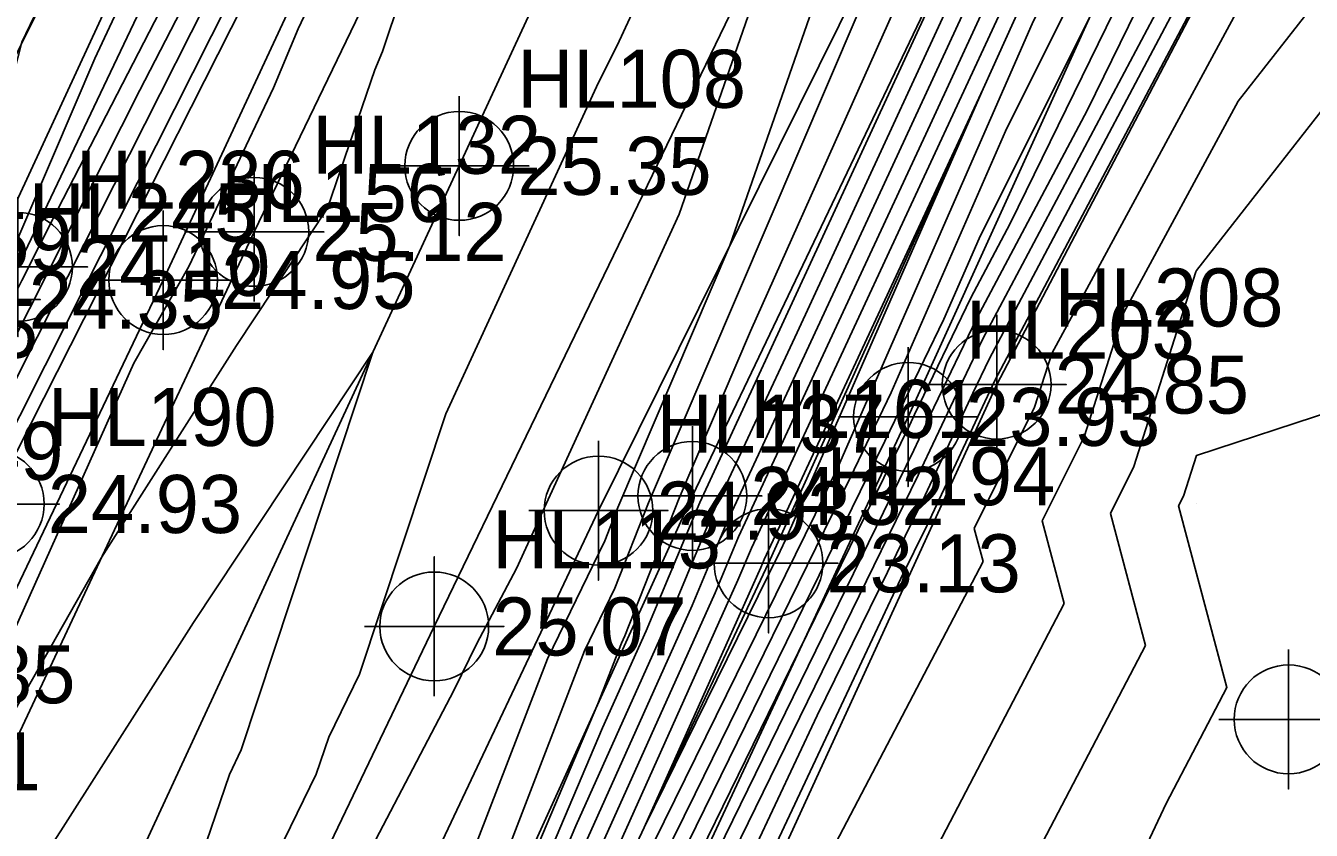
# Model space of a CAD drawing. Extents: x 2531902 to 2533249, y 715219 to 716099.
# Drawn here: x 2532719.6 to 2532774.9, y 715325.9 to 715360.6 of the extents above; entities that cross this region are included whole.
import ezdxf

# ---------------------------------------------------------------- set-up
doc = ezdxf.new("R2010")
doc.units = 0
for name, color, linetype in [('DTM Contours Major', 7, 'Continuous'), ('DTM Contours Minor', 7, 'Continuous'), ('Exist DTM Breakline', 7, 'Continuous'), ('Exist DTM Breakline Cogo Elevation', 7, 'Continuous'), ('Exist DTM Breakline Cogo Number', 7, 'Continuous'), ('Exist DTM Breakline Cogo Point CELL', 7, 'Continuous'), ('Exist DTM Crownline', 7, 'Continuous'), ('Exist DTM Crownline Cogo Elevation', 7, 'Continuous'), ('Exist DTM Crownline Cogo Number', 7, 'Continuous'), ('Exist DTM Crownline Cogo Point CELL', 7, 'Continuous'), ('Exist DTM Drainline', 7, 'Continuous'), ('Exist DTM Drainline Cogo Elevation', 7, 'Continuous'), ('Exist DTM Drainline Cogo Number', 7, 'Continuous'), ('Exist DTM Drainline Cogo Point CELL', 7, 'Continuous'), ('Exist DTM QL2 LIDAR Elevation Point', 7, 'Continuous'), ('Exist DTM Regular Point CELL', 7, 'Continuous'), ('Exist Roads Soil', 7, 'Continuous'), ('Exist Roads Soil Cogo Elevation', 7, 'Continuous'), ('Exist Roads Soil Cogo Number', 7, 'Continuous'), ('Exist Roads Soil Cogo Point CELL', 7, 'Continuous')]:
    doc.layers.add(name, color=color, linetype=linetype)

msp = doc.modelspace()

# ---------------------------------------------------------------- linework, layer by layer
at = {"layer": 'DTM Contours Major'}
for points in [[(2532752.573, 715404.819), (2532748.857, 715397.349), (2532747.374, 715394.718), (2532743.874, 715387.645), (2532740.383, 715379.669), (2532731.304, 715360.451), (2532730.239, 715357.914), (2532726.595, 715350.22), (2532724.236, 715346.063), (2532714.003, 715323.254), (2532713.203, 715321.69), (2532711.508, 715317.934), (2532709.974, 715314.389)], [(2532784.258, 715394.969), (2532782.694, 715391.885), (2532776.922, 715382.278), (2532774.619, 715377.661), (2532773.341, 715375.26), (2532761.973, 715352.067), (2532760.279, 715348.874), (2532757.863, 715343.85), (2532757.643, 715343.381), (2532752.865, 715333.623), (2532745.694, 715318.994), (2532744.118, 715315.793), (2532740.942, 715309.32), (2532739.696, 715306.548), (2532739.305, 715305.688)], [(2532721.542, 715295.972), (2532722.705, 715300.985), (2532724.186, 715304.556), (2532732.882, 715322.172), (2532738.009, 715331.963), (2532739.01, 715333.981), (2532740.707, 715337.215), (2532747.713, 715352.47), (2532751.156, 715362.344), (2532754.306, 715368.98), (2532754.608, 715369.791), (2532762.919, 715386.799)], [(2532808.94, 715361.131), (2532800.576, 715370), (2532800, 715370.662), (2532792.392, 715380), (2532791.622, 715381.163), (2532790, 715381.865), (2532787.88, 715380.023), (2532779.852, 715375.964), (2532777.176, 715371.03), (2532776.615, 715368.492), (2532773.597, 715364.627), (2532763.772, 715346.479), (2532763.031, 715344.16), (2532760.43, 715338.945), (2532760.811, 715337.514), (2532753.197, 715322.961)], [(2532762.808, 715369.027), (2532761.854, 715366.962), (2532761.802, 715366.851), (2532752.8, 715347.383), (2532749.163, 715339.567), (2532747.285, 715335.075), (2532743.27, 715326.138), (2532735.91, 715308.782), (2532732.477, 715301.652), (2532727.205, 715292.678)]]:
    msp.add_lwpolyline(points, dxfattribs=at)
at = {"layer": 'DTM Contours Minor'}
for points in [[(2532723.557, 715294.878), (2532726.891, 715299.867), (2532729.677, 715306.221), (2532737.819, 715322.347), (2532742.046, 715333.324), (2532744.516, 715338.415), (2532745.079, 715339.838), (2532749.901, 715351.121), (2532754.614, 715364.633), (2532756.065, 715367.689), (2532757.623, 715371.878), (2532763.693, 715384.299), (2532771.962, 715397.885), (2532773.177, 715400.123), (2532774.028, 715401.974), (2532777.821, 715409.483), (2532778.485, 715410.931), (2532782.68, 715419.512), (2532780.801, 715417.567), (2532785.925, 715433.964)], [(2532792.419, 715434.376), (2532780.683, 715409.789), (2532780.393, 715409.17), (2532777.239, 715402.266), (2532777.103, 715401.963), (2532771.315, 715389.301), (2532765.104, 715375.785), (2532764.567, 715374.796), (2532761.933, 715368.859), (2532761.254, 715367.389), (2532761.252, 715367.386), (2532749.935, 715342.911), (2532748.607, 715340.058), (2532746.295, 715334.529), (2532744.423, 715330.362), (2532734.999, 715308.137), (2532732.649, 715303.257), (2532726.041, 715292.008)], [(2532792.566, 715431.784), (2532785.335, 715416.636), (2532781.539, 715408.52), (2532779.6, 715404.276), (2532776.906, 715398.283), (2532769.261, 715381.558), (2532764.544, 715371.057), (2532762.454, 715366.535), (2532762.352, 715366.316), (2532755.665, 715351.854), (2532749.719, 715339.075), (2532748.274, 715335.621), (2532742.116, 715321.914), (2532736.821, 715309.426), (2532732.305, 715300.048), (2532728.37, 715293.348)], [(2532796.804, 715431.854), (2532790.425, 715417.431), (2532786.496, 715409.08), (2532783.382, 715402.448), (2532776.194, 715388.334), (2532774.837, 715385.669), (2532767.411, 715369.693), (2532767.283, 715369.392), (2532762.925, 715360.664), (2532754.586, 715341.641), (2532753.572, 715339.542), (2532749.764, 715331.774), (2532739.943, 715311.826), (2532739.44, 715310.8), (2532733.69, 715298.011), (2532731.789, 715293.829)], [(2532749.608, 715431.425), (2532741.064, 715408.893), (2532740.98, 715408.654), (2532740.048, 715406.484), (2532739.613, 715405.213), (2532728.931, 715380.381), (2532728.407, 715379.139), (2532727.57, 715377.356), (2532722.011, 715365.449), (2532721.876, 715365.04), (2532719.41, 715359.879), (2532716.556, 715348.815), (2532715.589, 715346.812), (2532715.359, 715346.327), (2532704.747, 715322.677), (2532704.166, 715321.46), (2532696.617, 715308.576)], [(2532762.012, 715431.348), (2532757.509, 715419.145), (2532748.053, 715399.94), (2532746.492, 715396.349), (2532743.245, 715389.731), (2532736.81, 715378.57), (2532734.18, 715373.149), (2532733.914, 715372.632), (2532731.549, 715368.05), (2532720.404, 715345.96), (2532718.22, 715341.63), (2532716.895, 715338.548), (2532706.453, 715315.748), (2532704.068, 715311.44), (2532702.152, 715307.307)], [(2532724.211, 715293.077), (2532731.809, 715304.45), (2532732.994, 715306.466), (2532733.178, 715306.849), (2532734.65, 715310.32), (2532743.638, 715333.666), (2532744.946, 715336.363), (2532746.402, 715340.045), (2532756.703, 715364.143), (2532757.82, 715366.643), (2532758.879, 715369.236), (2532760.638, 715373.964), (2532762.021, 715376.794), (2532763.905, 715379.889), (2532770.486, 715392.01), (2532775.094, 715402.038), (2532777.577, 715406.952), (2532779.125, 715410.329), (2532788.914, 715430.353)], [(2532759.532, 715429.002), (2532752.591, 715413.72), (2532751.055, 715409.557), (2532748.727, 715404.829), (2532744.713, 715395.593), (2532743.231, 715392.572), (2532740.293, 715387.477), (2532734.157, 715374.828), (2532733.535, 715373.622), (2532728.017, 715362.929), (2532720.07, 715347.178), (2532718.513, 715344.091), (2532715.194, 715336.373), (2532707.109, 715318.72), (2532702.462, 715310.325), (2532701.224, 715307.655)], [(2532724.877, 715291.338), (2532732.822, 715304.862), (2532734.089, 715307.493), (2532744.221, 715331.387), (2532745.23, 715334.008), (2532745.377, 715334.311), (2532747.726, 715340.252), (2532750.798, 715347.439), (2532759.553, 715367.028), (2532761.405, 715371.56), (2532762.785, 715374.669), (2532767.795, 715383.897), (2532776.16, 715402.102), (2532777.332, 715404.421), (2532779.765, 715409.727), (2532788.075, 715426.725)], [(2532756.308, 715424.132), (2532748.851, 715407.715), (2532748.475, 715406.882), (2532743.432, 715395.784), (2532742.74, 715394.247), (2532734.134, 715376.506), (2532733.156, 715374.611), (2532724.484, 715357.809), (2532719.736, 715348.396), (2532718.805, 715346.551), (2532713.494, 715334.198), (2532707.766, 715321.692), (2532700.855, 715309.209), (2532700.296, 715308.002)], [(2532789.987, 715423.483), (2532782.684, 715407.869), (2532781.96, 715406.286), (2532776.709, 715394.602), (2532774.027, 715388.735), (2532764.293, 715367.062), (2532763.654, 715365.681), (2532763.451, 715365.246), (2532761.394, 715360.797), (2532750.83, 715338.093), (2532750.253, 715336.714), (2532739.809, 715313.466), (2532738.642, 715310.715), (2532731.961, 715296.838), (2532730.698, 715294.689)], [(2532787.661, 715420.059), (2532782.111, 715408.194), (2532780.78, 715405.281), (2532776.807, 715396.442), (2532771.644, 715385.146), (2532764.419, 715369.059), (2532763.054, 715366.108), (2532762.902, 715365.781), (2532758.53, 715356.325), (2532750.274, 715338.584), (2532749.264, 715336.167), (2532740.962, 715317.69), (2532737.732, 715310.071), (2532732.133, 715298.443), (2532729.534, 715294.018)], [(2532832.542, 715402.848), (2532830, 715405.801), (2532825.502, 715410), (2532820, 715414.728), (2532817.155, 715416.231), (2532810.261, 715419.406), (2532810, 715419.6), (2532800.166, 715416.183), (2532799.919, 715416.224), (2532799.826, 715416.195), (2532788.816, 715409.933), (2532784.437, 715401.301), (2532775.816, 715384.374), (2532773.203, 715379.243), (2532771.081, 715374.679), (2532771.044, 715374.593), (2532761.783, 715356.042), (2532756.855, 715344.799), (2532755.079, 715341.123), (2532748.408, 715327.514), (2532741.335, 715313.148), (2532739.941, 715310.307), (2532735.692, 715300.857), (2532731.779, 715292.249)], [(2532776.208, 715382.825), (2532773.325, 715377.044), (2532772.846, 715376.143), (2532765.42, 715360.994), (2532760.641, 715351.421), (2532759.123, 715347.958), (2532756.585, 715342.704), (2532747.051, 715323.254), (2532742.726, 715314.471), (2532740.442, 715309.813), (2532737.694, 715303.702), (2532731.769, 715290.669)], [(2532778.5, 715379.515), (2532774.826, 715372.611), (2532771.921, 715366.683), (2532761.071, 715346.226), (2532760.366, 715344.761), (2532758.209, 715340.156), (2532753.668, 715330.883), (2532745.524, 715313.574), (2532743.92, 715310.329), (2532737.32, 715296.361), (2532732.95, 715286.752)], [(2532777.207, 715378.897), (2532774.331, 715373.494), (2532768.605, 715361.811), (2532760.807, 715347.109), (2532759.532, 715344.457), (2532758.02, 715341.231), (2532750.062, 715324.977), (2532745.274, 715314.801), (2532742.739, 715309.675), (2532739.181, 715302.144), (2532732.376, 715287.182)], [(2532731.334, 715377.954), (2532722.545, 715359.181), (2532718.864, 715350.556), (2532718.436, 715349.649), (2532714.516, 715341.985), (2532706.517, 715324.827), (2532700.602, 715310.538), (2532708.422, 715324.663), (2532711.793, 715332.023), (2532719.097, 715349.012), (2532719.401, 715349.614), (2532720.952, 715352.688), (2532732.777, 715375.601)], [(2532775.913, 715378.279), (2532773.836, 715374.377), (2532765.289, 715356.939), (2532760.543, 715347.991), (2532758.697, 715344.154), (2532757.832, 715342.306), (2532746.455, 715319.071), (2532745.023, 715316.028), (2532741.559, 715309.021), (2532741.042, 715307.927), (2532731.802, 715287.612)], [(2532738.995, 715371.564), (2532734.935, 715359.474), (2532734.612, 715358.696), (2532732.579, 715352.729), (2532728.658, 715346.822), (2532722.833, 715337.687), (2532718.767, 715330.522), (2532715.929, 715324.195), (2532714.044, 715320.512), (2532713.464, 715319.227), (2532707.019, 715304.335), (2532706.608, 715303.399)], [(2532775.237, 715371.555), (2532761.335, 715345.343), (2532761.201, 715345.065), (2532758.397, 715339.081), (2532757.275, 715336.789), (2532745.775, 715312.347), (2532745.101, 715310.983), (2532735.459, 715290.578), (2532733.524, 715286.322)], [(2532777.934, 715365.183), (2532771.804, 715357.335), (2532766.877, 715348.234), (2532765.167, 715342.885), (2532763.363, 715339.268), (2532764.311, 715335.708), (2532754.809, 715317.544), (2532750.233, 715307.833), (2532741.673, 715290.113), (2532738.66, 715284.646)], [(2532717.773, 715296.934), (2532717.244, 715301.9), (2532722.459, 715308.627), (2532732.089, 715328.358), (2532732.631, 715329.954), (2532733.957, 715332.666), (2532737.667, 715343.874), (2532744.252, 715358.15), (2532745.048, 715359.74), (2532746.77, 715363.471)], [(2532779.253, 715361.875), (2532770.011, 715350.043), (2532769.982, 715349.99), (2532767.303, 715341.61), (2532766.297, 715339.592), (2532767.811, 715333.901), (2532761.752, 715322.319), (2532753.587, 715304.991), (2532748.057, 715293.544), (2532742.543, 715283.539)], [(2532760.819, 715357.874), (2532751.386, 715337.602), (2532751.242, 715337.26), (2532746.215, 715326.069), (2532751.121, 715336.034), (2532752.066, 715337.962), (2532752.318, 715338.482), (2532760.819, 715357.874)], [(2532762.571, 715276.162), (2532766.204, 715289.92), (2532769.059, 715298.98), (2532779.016, 715321.787), (2532790.292, 715326.862), (2532791.528, 715329.503), (2532792.069, 715330), (2532791.915, 715331.915), (2532790, 715338.048), (2532789.258, 715340), (2532783.346, 715346.654), (2532780.41, 715350), (2532780.148, 715350.195), (2532780, 715350.587), (2532779.735, 715350), (2532775.97, 715344.03), (2532770, 715342.089), (2532769.439, 715340.335), (2532769.23, 715339.915), (2532771.312, 715332.095), (2532768.695, 715327.093), (2532756.941, 715302.149), (2532754.441, 715296.974), (2532746.427, 715282.431)], [(2532722.531, 715315.198), (2532716.908, 715307.945), (2532717.408, 715320.218), (2532719.158, 715322.971), (2532721.086, 715325.927), (2532726.804, 715334.894), (2532734.526, 715346.527), (2532728.86, 715329.403), (2532728.345, 715328.351), (2532726.955, 715324.264), (2532722.531, 715315.198)]]:
    msp.add_lwpolyline(points, dxfattribs=at)
at = {"layer": 'Exist DTM Breakline'}
for points in [[(2532850.523, 715624.043), (2532846.504, 715620.874), (2532841.706, 715614.127), (2532832.845, 715598.874), (2532822.333, 715575.771), (2532815.557, 715555.383), (2532805.828, 715528.954), (2532795.014, 715502.43), (2532778.718, 715468.977), (2532762.354, 715433.263), (2532743.219, 715394.959), (2532734.198, 715371.89), (2532718.026, 715339.994), (2532703.206, 715306.913)], [(2532851.508, 715621.597), (2532844.842, 715610.805), (2532835.568, 715590.645), (2532825.478, 715567.576), (2532808.054, 715526.629), (2532792.366, 715492.682), (2532777.25, 715459.478), (2532760.672, 715423.843), (2532743.255, 715387.785), (2532725.494, 715349.638), (2532709.856, 715316.842), (2532704.172, 715304.494)], [(2532724.848, 715291.321), (2532733.023, 715306.739), (2532748.288, 715340.34), (2532764.781, 715374.811), (2532780.299, 715409.224), (2532792.312, 715436.261), (2532804.438, 715463.384), (2532816.887, 715492.808), (2532831.807, 715524.14), (2532844.157, 715545.461), (2532851.404, 715553.726), (2532857.189, 715557.259), (2532859.92, 715562.405), (2532862.179, 715569.546), (2532865.484, 715583.127), (2532870.058, 715596.163), (2532872.225, 715604.998), (2532872.305, 715609.165), (2532872.164, 715614.117)], [(2532723.234, 715295.769), (2532728.306, 715306.009), (2532744.245, 715339.708), (2532761.528, 715374.58), (2532778.005, 715411.382), (2532790.122, 715438.182), (2532802.798, 715466.193), (2532818.35, 715499.828), (2532834.653, 715534.045), (2532849.974, 715564.583), (2532860.602, 715589.58), (2532870.296, 715613.283)], [(2532695.267, 715308.888), (2532708.85, 715338.53), (2532728.632, 715378.522), (2532741.621, 715408.479), (2532758.675, 715450.751), (2532764.932, 715465.184)], [(2532768.632, 715461.051), (2532755.411, 715430.733), (2532742.356, 715402.083), (2532730.884, 715378.328), (2532717.202, 715348.795), (2532704.618, 715322.099), (2532697.571, 715308.355)], [(2532805.231, 715446.354), (2532799.268, 715434.458), (2532788.746, 715410.228), (2532772.549, 715376.673), (2532757.579, 715343.747), (2532741.358, 715308.91), (2532731.75, 715287.651)], [(2532733.98, 715285.98), (2532745.957, 715311.457), (2532761.397, 715345.136), (2532779.749, 715380.111), (2532790.743, 715401.874), (2532799.918, 715416.339), (2532808.768, 715435.296)]]:
    msp.add_lwpolyline(points, dxfattribs=at)
at = {"layer": 'Exist DTM Breakline Cogo Point CELL'}
for points in [[(2532725.494, 715352.638), (2532725.494, 715346.638), (2532725.494, 715349.638), (2532728.494, 715349.638), (2532722.494, 715349.638)], [(2532717.202, 715351.795), (2532717.202, 715345.795), (2532717.202, 715348.795), (2532720.202, 715348.795), (2532714.202, 715348.795)], [(2532761.397, 715348.136), (2532761.397, 715342.136), (2532761.397, 715345.136), (2532764.397, 715345.136), (2532758.397, 715345.136)], [(2532757.579, 715346.747), (2532757.579, 715340.747), (2532757.579, 715343.747), (2532760.579, 715343.747), (2532754.579, 715343.747)], [(2532748.288, 715343.34), (2532748.288, 715337.34), (2532748.288, 715340.34), (2532751.288, 715340.34), (2532745.288, 715340.34)], [(2532718.026, 715342.994), (2532718.026, 715336.994), (2532718.026, 715339.994), (2532721.026, 715339.994), (2532715.026, 715339.994)], [(2532744.245, 715342.708), (2532744.245, 715336.708), (2532744.245, 715339.708), (2532747.245, 715339.708), (2532741.245, 715339.708)]]:
    msp.add_lwpolyline(points, dxfattribs=at)
for centre in [(2532725.494, 715349.638), (2532761.397, 715345.136), (2532757.579, 715343.747), (2532748.288, 715340.34), (2532718.026, 715339.994), (2532744.245, 715339.708)]:
    msp.add_circle(centre, 2.344, dxfattribs=at)
at = {"layer": 'Exist DTM Crownline'}
msp.add_lwpolyline([(2532860.933, 715617.416), (2532850.19, 715594.439), (2532832.001, 715555.022), (2532815.132, 715519.513), (2532800.101, 715487.53), (2532784.397, 715453.866), (2532768.28, 715419.409), (2532752.301, 715384.909), (2532738.247, 715354.553), (2532722.592, 715320.784), (2532713.598, 715300.468)], dxfattribs=at)
at = {"layer": 'Exist DTM Crownline Cogo Point CELL'}
msp.add_lwpolyline([(2532738.247, 715357.553), (2532738.247, 715351.553), (2532738.247, 715354.553), (2532741.247, 715354.553), (2532735.247, 715354.553)], dxfattribs=at)
msp.add_circle((2532738.247, 715354.553), 2.344, dxfattribs=at)
at = {"layer": 'Exist DTM Drainline'}
for points in [[(2532699.53, 715308.289), (2532709.361, 715328.913), (2532719.239, 715350.205), (2532734.066, 715381.366), (2532748.504, 715412.348), (2532762.734, 715441.284), (2532771.712, 715461.016)], [(2532731.798, 715295.322), (2532739.157, 715311.079), (2532751.569, 715337.44), (2532764.182, 715365.305), (2532783.365, 715407.482), (2532792.802, 715427.625), (2532802.275, 715448.149)]]:
    msp.add_lwpolyline(points, dxfattribs=at)
at = {"layer": 'Exist DTM Drainline Cogo Point CELL'}
for points in [[(2532719.239, 715353.205), (2532719.239, 715347.205), (2532719.239, 715350.205), (2532722.239, 715350.205), (2532716.239, 715350.205)], [(2532751.569, 715340.44), (2532751.569, 715334.44), (2532751.569, 715337.44), (2532754.569, 715337.44), (2532748.569, 715337.44)]]:
    msp.add_lwpolyline(points, dxfattribs=at)
for centre in [(2532719.239, 715350.205), (2532751.569, 715337.44)]:
    msp.add_circle(centre, 2.344, dxfattribs=at)
at = {"layer": 'Exist DTM QL2 LIDAR Elevation Point'}
for p, q in [((2532770, 715350), (2532770, 715350)), ((2532770, 715340), (2532770, 715340))]:
    msp.add_line(p, q, dxfattribs=at)
at = {"layer": 'Exist DTM Regular Point CELL'}
msp.add_lwpolyline([(2532773.972, 715333.722), (2532773.972, 715327.722), (2532773.972, 715330.722), (2532776.972, 715330.722), (2532770.972, 715330.722)], dxfattribs=at)
msp.add_circle((2532773.972, 715330.722), 2.344, dxfattribs=at)
at = {"layer": 'Exist Roads Soil'}
for points in [[(2532854.208, 715621.565), (2532849.629, 715612.83), (2532840.293, 715590.952), (2532834.77, 715577.322), (2532814.326, 715533.181), (2532796.183, 715493.991), (2532779.839, 715458.919), (2532764.575, 715425.799), (2532746.469, 715387.058), (2532729.418, 715351.712), (2532714.481, 715319.899), (2532706.788, 715303.318)], [(2532718.476, 715296.339), (2532722.407, 715303.928), (2532737.169, 715334.721), (2532753.884, 715369.29), (2532769.727, 715403.733), (2532784.984, 715435.426), (2532799.766, 715466.715), (2532814.686, 715500.17), (2532830.822, 715535.144), (2532845.407, 715566.333), (2532858.269, 715594.216), (2532867.389, 715615.563), (2532854.208, 715621.565)]]:
    msp.add_lwpolyline(points, dxfattribs=at)
at = {"layer": 'Exist Roads Soil Cogo Point CELL'}
for points in [[(2532729.418, 715348.712), (2532729.418, 715354.712), (2532729.418, 715351.712), (2532732.418, 715351.712), (2532726.418, 715351.712)], [(2532737.169, 715331.721), (2532737.169, 715337.721), (2532737.169, 715334.721), (2532740.169, 715334.721), (2532734.169, 715334.721)]]:
    msp.add_lwpolyline(points, dxfattribs=at)
for centre in [(2532729.418, 715351.712), (2532737.169, 715334.721)]:
    msp.add_circle(centre, 2.344, dxfattribs=at)

# ---------------------------------------------------------------- texts
at = {"layer": 'Exist DTM Breakline Cogo Elevation'}
for s, p in [('24.95', (2532727.994, 715348.388)), ('24.35', (2532719.702, 715347.545)), ('26.95', (2532711.732, 715346.287)), ('24.85', (2532763.897, 715343.886)), ('23.93', (2532760.079, 715342.497)), ('24.32', (2532750.788, 715339.09)), ('24.93', (2532720.526, 715338.744)), ('24.93', (2532746.745, 715338.458))]:
    msp.add_text(s, height=2.5, dxfattribs=at).set_placement(p)
at = {"layer": 'Exist DTM Breakline Cogo Number'}
for s, p in [('HL156', (2532727.994, 715352.138)), ('HL245', (2532719.702, 715351.295)), ('HL259', (2532711.732, 715350.037)), ('HL208', (2532763.897, 715347.636)), ('HL203', (2532760.079, 715346.247)), ('HL161', (2532750.788, 715342.84)), ('HL190', (2532720.526, 715342.494)), ('HL137', (2532746.745, 715342.208)), ('HL249', (2532711.35, 715341.03))]:
    msp.add_text(s, height=2.5, dxfattribs=at).set_placement(p)
at = {"layer": 'Exist DTM Crownline Cogo Elevation'}
msp.add_text('25.35', height=2.5, dxfattribs=at).set_placement((2532740.747, 715353.303))
at = {"layer": 'Exist DTM Crownline Cogo Number'}
msp.add_text('HL108', height=2.5, dxfattribs=at).set_placement((2532740.747, 715357.053))
at = {"layer": 'Exist DTM Drainline Cogo Elevation'}
for s, p in [('24.10', (2532721.739, 715348.955)), ('23.13', (2532754.069, 715336.19)), ('23.91', (2532711.861, 715327.663))]:
    msp.add_text(s, height=2.5, dxfattribs=at).set_placement(p)
at = {"layer": 'Exist DTM Drainline Cogo Number'}
for s, p in [('HL236', (2532721.739, 715352.705)), ('HL194', (2532754.069, 715339.94)), ('HL235', (2532711.861, 715331.413))]:
    msp.add_text(s, height=2.5, dxfattribs=at).set_placement(p)
at = {"layer": 'Exist Roads Soil Cogo Elevation'}
for s, p in [('25.12', (2532731.918, 715350.462)), ('25.07', (2532739.669, 715333.471))]:
    msp.add_text(s, height=2.5, dxfattribs=at).set_placement(p)
at = {"layer": 'Exist Roads Soil Cogo Number'}
for s, p in [('HL132', (2532731.918, 715354.212)), ('HL113', (2532739.669, 715337.221))]:
    msp.add_text(s, height=2.5, dxfattribs=at).set_placement(p)

doc.saveas('drawing.dxf')
